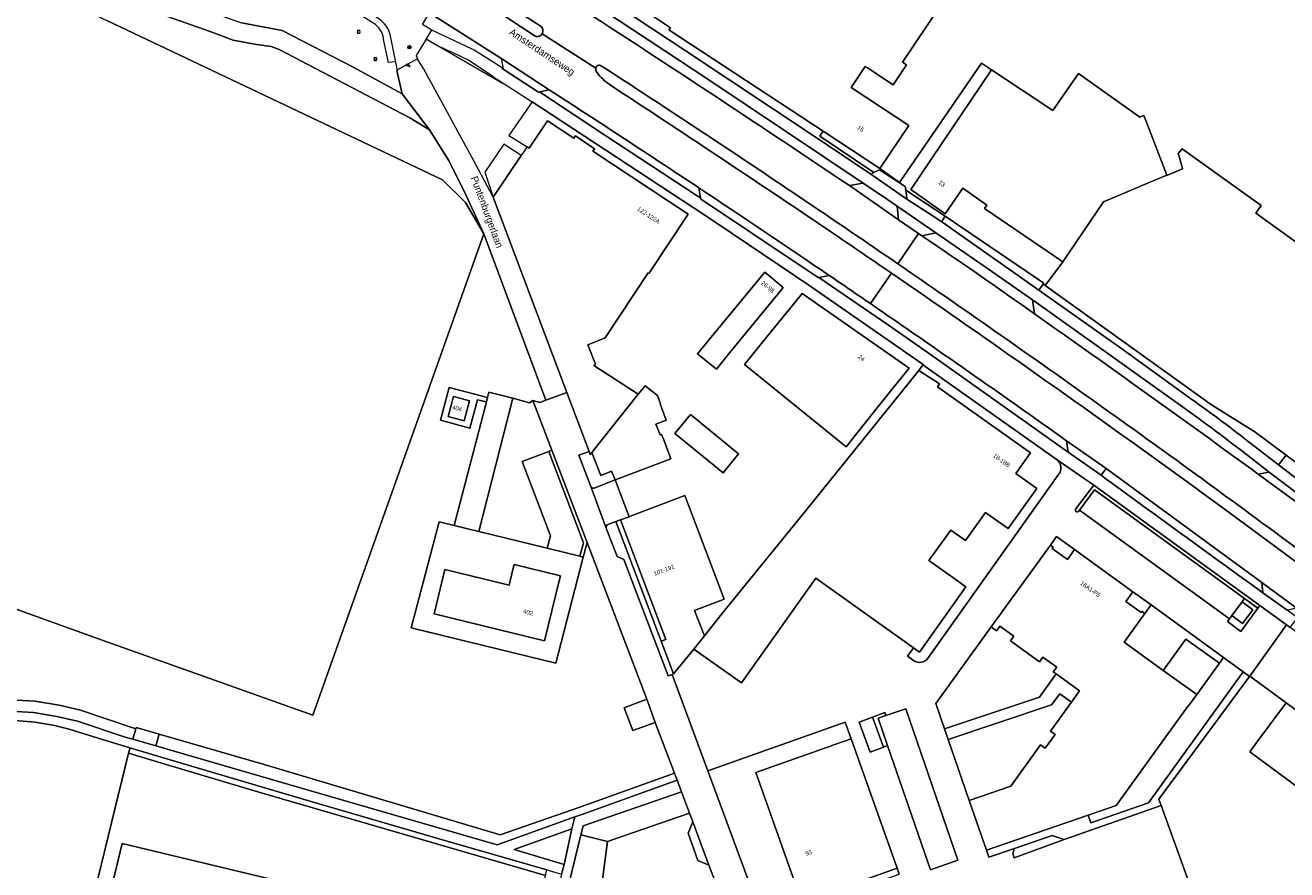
# Model space of a CAD drawing. Header units: metres. Extents: x 151448 to 154749, y 463108 to 465296.
# Tile 274 of 449: x 153986 to 154207, y 463558 to 463706. Entities that reach past the tile are written whole.
import ezdxf
from ezdxf.enums import TextEntityAlignment as Align

# ---------------------------------------------------------------- set-up
doc = ezdxf.new("R2010")
doc.units = ezdxf.units.M
doc.layers.get('0').update_dxf_attribs({"lineweight": 9})
for name, color, linetype, lineweight in [('B-ME-GR-BOOM-S', 253, 'Continuous', 9), ('B-ME-IE-MEUBILAIR_PAAL-S', 253, 'Continuous', 9), ('B-ME-IE-TERREINAFSCHEIDING_KUNSTMATIG_HEKWERK-G', 253, 'Continuous', 9), ('B-ME-IE-TERREINAFSCHEIDING_KUNSTMATIG_MUUR-G', 253, 'Continuous', 9), ('B-ME-RI-PUT-S', 253, 'Continuous', 9), ('B-ME-VH-KANTOPSLUITING_VOORKANTBAND-G', 253, 'Continuous', 9), ('B-ME-VH-VERHARDING_ASFALT-G', 253, 'Continuous', 9), ('B-ME-VH-VERHARDING_TEGEL-G', 253, 'Continuous', 9), ('B-PV-GR-BEPLANTING_CULTUUR_BOSPLANTSOEN-GV', 253, 'Continuous', 9), ('B-PV-GR-GROENVOORZIENING-GV', 253, 'Continuous', 9), ('B-PV-GR-HAAG-GV', 253, 'Continuous', 9), ('B-PV-IE-TERREINAFSCHEIDING_KUNSTMATIG_HEKWERK-G', 253, 'Continuous', 9), ('B-PV-IE-TERREINAFSCHEIDING_KUNSTMATIG_MUUR-G', 253, 'Continuous', 9), ('B-PV-OG-BEBOUWING-GV', 1, 'Continuous', 9), ('B-PV-OG-BEBOUWING-T18', 2, 'Continuous', 9), ('B-PV-OG-BEBOUWING_LAGE TRAFO-GV', 1, 'Continuous', 9), ('B-PV-OG-TERREIN_BEGROEID-GV', 253, 'Continuous', 9), ('B-PV-OG-TERREIN_ERF-GV', 253, 'Continuous', 9), ('B-PV-OG-TOPOGRAFIE-T18', 2, 'Continuous', 9), ('B-PV-VH-GESLOTENVERHARDING_ASFALT-GV', 253, 'Continuous', 9), ('B-PV-VH-HALFVERHARDING_GRAVEL-GV', 253, 'Continuous', 9), ('B-PV-VH-HALFVERHARDING_GRIND-GV', 253, 'Continuous', 9), ('B-PV-VH-OPENVERHARDING_BETONSTRAATSTEEN-GV', 253, 'Continuous', 9), ('B-PV-VH-OPENVERHARDING_TEGEL-GV', 253, 'Continuous', 9)]:
    doc.layers.add(name, color=color, linetype=linetype, lineweight=lineweight)
doc.styles.add('18_200', font='romans', dxfattribs={"width": 0.8, "height": 0.36})
doc.styles.add('Drong', font='txt', dxfattribs={"height": 1.8})

# ---------------------------------------------------------------- blocks, each defined once
blk = doc.blocks.new('put')
at = {"color": 0, "ltscale": 0.5}
for p, q in [((-0.3, 0.06), (-0.06, 0.05)), ((-0.3, 0.03), (-0.03, 0.03)), ((-0.3, 0), (0, 0)), ((-0.29, 0.08), (-0.08, 0.08)), ((-0.28, 0.11), (-0.11, 0.11)), ((-0.27, 0.14), (-0.14, 0.14)), ((-0.27, 0.14), (-0.14, 0.14)), ((-0.25, 0.16), (-0.16, 0.16)), ((-0.23, 0.19), (-0.19, 0.19)), ((0, 0), (0.3, 0)), ((0.03, 0.03), (0.3, 0.03)), ((0.05, 0.05), (0.29, 0.05)), ((0.08, 0.08), (0.29, 0.08)), ((0.11, 0.11), (0.28, 0.11)), ((0.14, 0.14), (0.27, 0.14)), ((0.16, 0.16), (0.25, 0.16)), ((0.19, 0.19), (0.23, 0.19)), ((-0.3, -0.03), (-0.03, -0.03)), ((-0.3, -0.05), (-0.05, -0.05)), ((-0.29, -0.08), (-0.08, -0.08)), ((-0.28, -0.11), (-0.11, -0.11)), ((-0.27, -0.14), (-0.14, -0.14)), ((-0.25, -0.16), (-0.16, -0.16)), ((-0.23, -0.19), (-0.19, -0.19)), ((0.03, -0.03), (0.3, -0.03)), ((0.05, -0.05), (0.29, -0.06)), ((0.08, -0.08), (0.29, -0.08)), ((0.11, -0.11), (0.28, -0.11)), ((0.14, -0.14), (0.27, -0.14)), ((0.16, -0.16), (0.25, -0.16)), ((0.19, -0.19), (0.23, -0.19))]:
    blk.add_line(p, q, dxfattribs=at)
at = {"ltscale": 0.5}
for p, q in [((-0.21, 0.21), (0.21, -0.21)), ((0.21, 0.21), (-0.21, -0.21))]:
    blk.add_line(p, q, dxfattribs=at)
blk.add_ellipse((0, 0), major_axis=(-0.212, 0.212), ratio=1, start_param=3.926991, end_param=10.210176, dxfattribs=at)
at = {"style": '18_200', "width": 0.8}
blk.add_attdef('HOOGTE', (0.4, 0.26), '', height=0.25, dxfattribs=at)
blk = doc.blocks.new('PAAL')
at = {"ltscale": 2}
blk.add_ellipse((0, 0), major_axis=(-0.181, 0), ratio=1, start_param=3.926991, end_param=10.210176, dxfattribs=at)
at = {"ltscale": 2, "style": '18_200', "width": 0.8}
blk.add_text('P', height=0.218, dxfattribs=at).set_placement((0.22, -0.38))
at = {"style": '18_200', "width": 0.8}
blk.add_attdef('HOOGTE', (0.24, 0.2), '', height=0.25, dxfattribs=at)
blk = doc.blocks.new('boom')
for centre, major_axis, start_param, end_param in [((-0.12, 0.12), (-0.0916, 0.0916), 4.266828, 8.299543), ((0.12, 0.12), (0.0916, 0.0916), 4.266828, 8.299543), ((-0.12, -0.12), (0.0916, 0.0916), 1.125235, 5.15795), ((0.12, -0.12), (-0.0916, 0.0916), 1.125235, 5.15795)]:
    blk.add_ellipse(centre, major_axis=major_axis, ratio=1, start_param=start_param, end_param=end_param)
at = {"style": '18_200', "width": 0.8}
blk.add_attdef('HOOGTE', (0.31, 0.12), '', height=0.25, dxfattribs=at)

msp = doc.modelspace()

# ---------------------------------------------------------------- linework, layer by layer
at = {"layer": 'B-ME-IE-TERREINAFSCHEIDING_KUNSTMATIG_HEKWERK-G', "linetype": 'Continuous', "ltscale": 0.2}
msp.add_lwpolyline([(154069.523, 463696), (154056.1, 463703.785), (154054.37, 463700.928), (154054.619, 463700.367), (154054.653, 463700.305)], dxfattribs=at)
at = {"layer": 'B-ME-IE-TERREINAFSCHEIDING_KUNSTMATIG_MUUR-G', "linetype": 'Continuous', "ltscale": 0.2}
msp.add_lwpolyline([(154067.841, 463697.258), (154063.718, 463699.99), (154061.84, 463700.923), (154057.844, 463702.72), (154056.1, 463703.785)], dxfattribs=at)
at = {"layer": 'B-ME-VH-KANTOPSLUITING_VOORKANTBAND-G'}
msp.add_lwpolyline([(154051.089, 463698.3), (154050.006, 463703.513, 0.2117534), (154047.885, 463707.339), (154040.76, 463712.016), (154029.134, 463718.948), (154018.383, 463725.38), (154006.942, 463731.601), (153996.316, 463737.53), (153992.835, 463739.411), (153980.812, 463745.929), (153967.746, 463752.552), (153954.804, 463759.098), (153936.635, 463767.585), (153923.035, 463773.769), (153913.428, 463778.088), (153907.243, 463780.811), (153896.692, 463785.986), (153884.434, 463791.688), (153878.45, 463794.711), (153873.742, 463796.419)], format="xyb", dxfattribs=at)
msp.add_lwpolyline([(154068.885, 463700.679), (154069.306, 463700.377), (154069.626, 463698.659), (154064.528, 463701.86), (154064.21, 463702.023), (154057.114, 463705.361), (154055.448, 463706.399), (154056.652, 463708.385), (154057.492, 463707.846)], dxfattribs=at)
at = {"layer": 'B-ME-VH-VERHARDING_ASFALT-G'}
for points in [[(154056.1, 463703.785), (154057.114, 463705.361)], [(154054.619, 463700.367), (154051.1, 463698.431)]]:
    msp.add_lwpolyline(points, dxfattribs=at)
at = {"layer": 'B-ME-VH-VERHARDING_TEGEL-G'}
msp.add_lwpolyline([(154050.71, 463699.791), (154049.484, 463699.67), (154048.664, 463703.478, 0.2167952), (154047.211, 463706.369), (154039.912, 463710.919), (154028.575, 463717.976), (154017.515, 463724.382), (154007.803, 463729.794), (154005.063, 463731.304), (153995.933, 463736.328), (153993.074, 463738.167), (153980.064, 463744.821), (153967.349, 463751.38), (153954.07, 463757.987), (153936.071, 463766.464), (153922.376, 463772.651), (153907.03, 463779.563), (153896.14, 463784.859), (153884.168, 463790.51), (153877.231, 463793.786), (153869.453, 463797.082)], format="xyb", dxfattribs=at)
at = {"layer": 'B-PV-GR-BEPLANTING_CULTUUR_BOSPLANTSOEN-GV', "flags": 128}
for points in [[(153992.799, 463737.574), (153986.113, 463719.502), (153986.128, 463719.044), (153986.741, 463719.04), (153988.578, 463719.028), (154000, 463715.017), (154023.647, 463706.697), (154030.774, 463705.307), (154043.261, 463698.856), (154051.92, 463694.199), (154050.973, 463698.283)], [(154066.263, 463669.548), (154036.199, 463584.948), (154000, 463597.868), (153930.586, 463622.839)], [(153980.927, 463587.766), (153987.312, 463587.425), (153991.582, 463586.704), (153995.348, 463585.826), (154005.092, 463582.57), (154005.16, 463582.8), (154009.17, 463581.63), (154027.649, 463576.295), (154069.123, 463563.895), (154083.146, 463568.788), (154099.764, 463574.732), (154096.395, 463583.681), (154092.444, 463582.24), (154090.939, 463586.262), (154094.878, 463587.769), (154084.409, 463615.323), (154083.72, 463612.744), (154078.924, 463594.107), (154053.458, 463600.284), (154058.411, 463618.915), (154061.053, 463618.27), (154066.696, 463640.013), (154065.116, 463640.411), (154063.81, 463635.41), (154058.656, 463636.798), (154060.171, 463642.557), (154066.893, 463640.772), (154067.146, 463641.747), (154071.341, 463640.658), (154074.295, 463639.889), (154074.879, 463640.269), (154076.072, 463639.944), (154077.167, 463640.34), (154066.263, 463669.548)], [(154106.605, 463556.497), (154105.789, 463558.597), (154103.862, 463559.394), (154102.151, 463564.23), (154102.974, 463566.204), (154102.391, 463567.753), (154100.363, 463567.05), (154087.968, 463562.756), (154086.844, 463553.807)]]:
    msp.add_lwpolyline(points, dxfattribs=at)
for points in [[(154066.263, 463669.548), (154063.097, 463676.459), (154060.187, 463682.355), (154056.678, 463687.871), (154053.25, 463689.993), (154030.261, 463702.009), (154028.838, 463702.501), (154026.312, 463702.887), (154022.184, 463703.618), (154018.153, 463705.122), (154000, 463711.582), (153997.611, 463712.438), (153997.195, 463712.532), (153990.525, 463714.869), (153988.745, 463715.365), (153986.396, 463715.541), (153986.242, 463715.546), (153986.285, 463713.607), (154000, 463707.068), (154058.997, 463679.047), (154063.022, 463675.091)], [(154083.297, 463563.89), (154087.968, 463562.756), (154100.363, 463567.05), (154102.391, 463567.753), (154100.981, 463571.498), (154083.69, 463565.508)], [(154083.297, 463563.89), (154069.443, 463506.817), (154070.912, 463506.508), (154081.328, 463504.315), (154082.423, 463510.075), (154082.323, 463512.03), (154081.952, 463513.006), (154081.024, 463515.21), (154080.763, 463517.088), (154080.676, 463519.108), (154080.865, 463521.537), (154081.684, 463524.258), (154084.068, 463529.51), (154084.402, 463533.586), (154084.451, 463538.646), (154085.137, 463544.187), (154086.02, 463549.581), (154086.844, 463553.807), (154087.968, 463562.756)]]:
    msp.add_lwpolyline(points, close=True, dxfattribs=at)
at = {"layer": 'B-PV-GR-GROENVOORZIENING-GV', "flags": 128}
for points in [[(154061.621, 463715.513), (154060.541, 463713.869), (154067.692, 463709.292), (154075.093, 463704.418)], [(154076.144, 463706.113), (154061.621, 463715.513)], [(154130.535, 463678.047), (154132.952, 463678.506), (154105.799, 463696.672), (154084.499, 463710.75)], [(154069.226, 463700.434), (154057.53, 463707.884)], [(154077.747, 463694.914), (154076.066, 463694.538), (154087.697, 463686.822), (154103.571, 463676.367), (154104.337, 463675.886), (154104.028, 463677.676)], [(154139.004, 463664.317), (154138.19, 463664.875)], [(154126.963, 463662.259), (154125.169, 463661.925)], [(154125.169, 463661.925), (154137.4, 463653.521), (154144.795, 463648.348), (154169.002, 463631.199), (154168.707, 463633.18)], [(154189.496, 463638.846), (154174.731, 463649.396), (154162.698, 463657.967), (154163.057, 463655.505)], [(154202.354, 463627.349), (154204.316, 463627.681), (154199.193, 463631.639)], [(154175.679, 463628.323), (154174.797, 463627.121)], [(154203.202, 463606.444), (154203.011, 463608.289), (154175.679, 463628.323)], [(154195.53, 463621.853), (154197.531, 463620.407), (154236.567, 463591.585), (154237.723, 463593.229), (154207.295, 463615.656)]]:
    msp.add_lwpolyline(points, dxfattribs=at)
at = {"layer": 'B-PV-GR-GROENVOORZIENING-GV'}
for points in [[(154084.304, 463708.571, -0.003795), (154130.535, 463678.047)], [(154075.093, 463704.418, 0.4227793), (154076.491, 463704.725)], [(154076.491, 463704.725, 0.4227836), (154076.144, 463706.113)], [(154085.96, 463698.717, 0.2196639), (154086.141, 463697.912)], [(154086.088, 463699.034, 0.087993), (154085.96, 463698.717)], [(154086.78, 463699.176, 0.4281053), (154086.088, 463699.034)], [(154086.141, 463697.912, 0.0788841), (154088.432, 463695.754)], [(154103.106, 463688.491, 0.0028575), (154086.78, 463699.176)], [(154088.432, 463695.754, -0.003305), (154126.453, 463670.486)], [(154104.028, 463677.676, 0.0021355), (154077.747, 463694.914)], [(154138.19, 463664.875, 0.0046037), (154103.106, 463688.491)], [(154126.453, 463670.486, -0.0014617), (154137.89, 463662.677)], [(154134.215, 463657.303, 0.0011374), (154126.963, 463662.259)], [(154137.89, 463662.677, -0.003069), (154161.772, 463646.055)], [(154173.103, 463640.479, 0.0043733), (154139.004, 463664.317)], [(154168.707, 463633.18, 0.0044883), (154134.215, 463657.303)], [(154163.057, 463655.505, -0.0045809), (154202.354, 463627.349)], [(154161.772, 463646.055, -0.0044499), (154195.53, 463621.853)], [(154207.295, 463615.656, 0.0046303), (154173.103, 463640.479)], [(154199.193, 463631.639, 0.0107768), (154189.496, 463638.846)], [(154174.797, 463627.121, 0.0019524), (154203.202, 463606.444)]]:
    msp.add_lwpolyline(points, format="xyb", dxfattribs=at)
at = {"layer": 'B-PV-GR-GROENVOORZIENING-GV', "flags": 128}
msp.add_lwpolyline([(154142.649, 463669.646), (154143.263, 463669.226), (154145.706, 463669.744), (154143.67, 463671.147), (154138.922, 463674.42), (154139.153, 463672.039)], close=True, dxfattribs=at)
at = {"layer": 'B-PV-GR-HAAG-GV', "flags": 128}
for points in [[(154076.144, 463706.113), (154061.621, 463715.513), (154060.541, 463713.869), (154067.692, 463709.292), (154075.093, 463704.418)], [(154132.952, 463678.506), (154105.799, 463696.672), (154084.499, 463710.75)], [(154069.226, 463700.434), (154057.53, 463707.884)], [(154077.747, 463694.914), (154076.066, 463694.538), (154087.697, 463686.822), (154103.571, 463676.367), (154104.337, 463675.886)], [(154104.337, 463675.886), (154104.028, 463677.676)], [(154130.535, 463678.047), (154132.952, 463678.506)], [(154139.004, 463664.317), (154138.19, 463664.875)], [(154126.963, 463662.259), (154125.169, 463661.925), (154137.4, 463653.521), (154144.795, 463648.348), (154169.002, 463631.199)], [(154189.496, 463638.846), (154174.731, 463649.396), (154162.698, 463657.967), (154163.057, 463655.505)], [(154169.002, 463631.199), (154168.707, 463633.18)], [(154202.354, 463627.349), (154204.316, 463627.681), (154199.193, 463631.639)], [(154203.202, 463606.444), (154203.011, 463608.289), (154175.679, 463628.323), (154174.797, 463627.121)], [(154195.53, 463621.853), (154197.531, 463620.407), (154236.567, 463591.585), (154237.723, 463593.229), (154207.295, 463615.656)]]:
    msp.add_lwpolyline(points, dxfattribs=at)
at = {"layer": 'B-PV-GR-HAAG-GV'}
for points in [[(154084.304, 463708.571, -0.003795), (154130.535, 463678.047)], [(154075.093, 463704.418, 0.4227793), (154076.491, 463704.725)], [(154076.491, 463704.725, 0.4227836), (154076.144, 463706.113)], [(154085.96, 463698.717, 0.2196639), (154086.141, 463697.912)], [(154086.088, 463699.034, 0.087993), (154085.96, 463698.717)], [(154086.78, 463699.176, 0.4281053), (154086.088, 463699.034)], [(154086.141, 463697.912, 0.0788841), (154088.432, 463695.754)], [(154103.106, 463688.491, 0.0028575), (154086.78, 463699.176)], [(154088.432, 463695.754, -0.003305), (154126.453, 463670.486)], [(154104.028, 463677.676, 0.0021355), (154077.747, 463694.914)], [(154138.19, 463664.875, 0.0046037), (154103.106, 463688.491)], [(154126.453, 463670.486, -0.0014617), (154137.89, 463662.677)], [(154134.215, 463657.303, 0.0011374), (154126.963, 463662.259)], [(154137.89, 463662.677, -0.003069), (154161.772, 463646.055)], [(154173.103, 463640.479, 0.0043733), (154139.004, 463664.317)], [(154168.707, 463633.18, 0.0044883), (154134.215, 463657.303)], [(154163.057, 463655.505, -0.0045809), (154202.354, 463627.349)], [(154161.772, 463646.055, -0.0044499), (154195.53, 463621.853)], [(154207.295, 463615.656, 0.0046303), (154173.103, 463640.479)], [(154199.193, 463631.639, 0.0107768), (154189.496, 463638.846)], [(154174.797, 463627.121, 0.0019524), (154203.202, 463606.444)]]:
    msp.add_lwpolyline(points, format="xyb", dxfattribs=at)
at = {"layer": 'B-PV-GR-HAAG-GV', "flags": 128}
msp.add_lwpolyline([(154145.706, 463669.744), (154143.67, 463671.147), (154138.922, 463674.42), (154139.153, 463672.039), (154142.649, 463669.646), (154143.263, 463669.226)], close=True, dxfattribs=at)
at = {"layer": 'B-PV-IE-TERREINAFSCHEIDING_KUNSTMATIG_HEKWERK-G', "flags": 128}
for points in [[(154000, 463707.068), (154058.997, 463679.047)], [(154066.263, 463669.548), (154063.022, 463675.091), (154058.997, 463679.047)], [(154000, 463597.868), (154036.199, 463584.948), (154066.263, 463669.548)], [(153927.565, 463634.718), (153930.586, 463622.839), (154000, 463597.868)], [(154061.053, 463618.27), (154058.411, 463618.915), (154053.458, 463600.284), (154078.924, 463594.107), (154083.72, 463612.744)], [(154065.383, 463617.215), (154061.053, 463618.27)], [(154077.396, 463614.286), (154065.383, 463617.215)], [(154083.13, 463612.888), (154077.396, 463614.286)], [(154083.72, 463612.744), (154083.13, 463612.888)]]:
    msp.add_lwpolyline(points, dxfattribs=at)
at = {"layer": 'B-PV-IE-TERREINAFSCHEIDING_KUNSTMATIG_MUUR-G', "flags": 128}
for points in [[(154143.45, 463646.538), (154142.75, 463645.555)], [(154166.888, 463629.967), (154143.45, 463646.538)], [(154167.302, 463627.247), (154144.345, 463595.005)], [(154141.788, 463594.572), (154140.722, 463595.339), (154141.763, 463596.796)]]:
    msp.add_lwpolyline(points, dxfattribs=at)
at = {"layer": 'B-PV-IE-TERREINAFSCHEIDING_KUNSTMATIG_MUUR-G'}
for points in [[(154167.302, 463627.247, 0.4302522), (154166.888, 463629.967)], [(154141.788, 463594.572, 0.414803), (154144.346, 463595.005)]]:
    msp.add_lwpolyline(points, format="xyb", dxfattribs=at)
at = {"layer": 'B-PV-OG-BEBOUWING-GV', "flags": 128}
for points in [[(154142.098, 463740.703), (154125.862, 463733.654), (154129.044, 463725.928), (154120.377, 463712.644), (154103.691, 463723.537), (154094.117, 463709.09), (154099.084, 463705.814), (154098.79, 463705.41), (154125.912, 463687.613), (154135.893, 463681.064), (154140.976, 463688.607), (154130.829, 463695.286), (154133.292, 463699.009), (154133.699, 463698.739), (154138.239, 463695.793), (154140.564, 463699.279), (154139.856, 463699.743), (154153.571, 463720.205), (154144.301, 463741.659)], [(154186.316, 463679.872), (154182.642, 463689.523), (154182.293, 463690.364), (154181.549, 463690.056), (154170.782, 463697.743), (154166.272, 463691.266), (154155.504, 463698.426), (154141.289, 463677.387), (154147.369, 463673.095), (154150.466, 463677.591), (154154.665, 463674.615), (154154.275, 463674.053), (154168.029, 463664.639), (154175.16, 463675.188), (154184.635, 463679.164)], [(154084.965, 463630.806), (154085.209, 463631.112), (154093.412, 463641.374), (154091.371, 463642.695), (154085.61, 463646.424), (154085.91, 463646.689), (154084.543, 463650.073), (154087.582, 463651.292), (154095.125, 463662.705), (154095.267, 463662.611), (154102.165, 463673.047), (154085.396, 463684.13), (154085.697, 463684.514), (154082.354, 463686.8), (154082.068, 463686.368), (154077.416, 463689.453), (154074.215, 463684.626), (154073.886, 463684.844), (154072.795, 463683.365), (154067.917, 463676.022), (154080.849, 463641.672), (154084.771, 463631.319)], [(154115.646, 463662.817), (154106.209, 463651.399), (154103.843, 463648.479), (154107.144, 463645.804), (154109.507, 463648.707), (154117.958, 463658.983), (154118.899, 463660.16)], [(154112.077, 463646.621), (154129.932, 463632.13), (154134.716, 463638.119), (154138.201, 463642.48), (154140.999, 463645.983), (154122.222, 463659.105), (154120.461, 463656.943), (154116.741, 463652.378), (154115.75, 463651.155)], [(154141.763, 463596.796), (154142.832, 463596.032), (154150.996, 463607.509), (154148.707, 463609.138), (154144.51, 463612.123), (154148.367, 463617.506), (154150.924, 463615.679), (154152.087, 463617.306), (154154.442, 463620.6), (154156.08, 463619.429), (154158.428, 463617.75), (154163.477, 463624.83), (154159.78, 463627.466), (154162.335, 463631.048), (154146.01, 463642.689), (154146.37, 463643.194), (154142.75, 463645.555), (154122.662, 463620.689), (154108.106, 463602.744), (154105.027, 463598.904), (154103.145, 463596.585), (154111.543, 463590.613), (154124.641, 463609.03)], [(154099.128, 463630.031), (154097.875, 463633.336), (154097.503, 463634.317), (154097.232, 463634.215), (154096.501, 463636.141), (154098.328, 463636.833), (154097.26, 463639.678), (154097.296, 463639.693), (154096.759, 463641.16), (154094.599, 463642.859), (154093.412, 463641.374), (154085.209, 463631.112), (154086.824, 463627.068), (154088.709, 463627.821), (154089.317, 463626.298), (154089.995, 463626.568)], [(154063.757, 463640.226), (154060.896, 463640.986), (154059.953, 463637.436), (154062.813, 463636.676)], [(154099.844, 463634.445), (154108.298, 463627.538), (154111.05, 463630.906), (154102.597, 463637.813)], [(154105.027, 463598.904), (154103.28, 463603.366), (154108.488, 463605.34), (154101.586, 463623.546), (154092.307, 463620.036), (154091.786, 463619.837), (154090.305, 463619.271), (154098.275, 463598.268), (154097.441, 463597.952), (154099.607, 463592.227), (154103.145, 463596.585)], [(154170.112, 463614.06), (154168.857, 463612.326), (154166.176, 463614.265), (154166.331, 463614.48), (154165.846, 463614.831), (154155.452, 463600.468), (154156.392, 463599.788), (154156.984, 463600.605), (154159.422, 463598.841), (154158.828, 463598.021), (154163.928, 463594.331), (154164.518, 463595.147), (154166.959, 463593.381), (154166.366, 463592.561), (154166.871, 463592.195), (154170.989, 463589.216), (154169.54, 463587.214), (154165.885, 463582.163), (154166.703, 463581.57), (154164.939, 463579.133), (154164.121, 463579.725), (154158.89, 463572.497), (154151.571, 463569.967), (154154.602, 463561.199), (154172.465, 463567.373), (154177.429, 463569.089), (154190.096, 463586.593), (154190.126, 463586.571), (154191.568, 463588.562), (154185.677, 463592.825), (154178.829, 463597.78), (154182.478, 463602.824), (154181.943, 463603.211), (154181.781, 463602.987), (154179.099, 463604.929), (154180.347, 463606.654)], [(154071.426, 463610.796), (154070.691, 463607.799), (154059.404, 463610.563), (154057.502, 463602.793), (154076.93, 463598.035), (154079.57, 463608.817), (154079.729, 463609.468), (154071.589, 463611.461)], [(154234.804, 463546.347), (154234.555, 463547.041), (154247.24, 463551.594), (154245.79, 463555.571), (154242.073, 463558.353), (154243.598, 463560.324), (154235.227, 463566.501), (154213.376, 463582.627), (154207.275, 463587.129), (154202.328, 463580.426), (154200.914, 463578.51), (154227.573, 463558.837), (154228.987, 463560.754), (154233.372, 463557.518), (154234.352, 463554.708), (154195.569, 463540.713), (154198.025, 463533.912), (154198.278, 463533.207), (154229.034, 463544.261), (154234.808, 463546.336)], [(154136.517, 463579.349), (154134.581, 463584.616), (154132.206, 463583.743), (154134.143, 463578.476)], [(154130.821, 463580.803), (154128.132, 463579.847), (154127.793, 463579.727), (154127.434, 463579.599), (154127.184, 463579.511), (154126.915, 463579.415), (154126.57, 463579.293), (154126.331, 463579.208), (154125.993, 463579.088), (154124.869, 463578.688), (154114.095, 463574.861), (154122.184, 463552.091), (154138.91, 463558.032)]]:
    msp.add_lwpolyline(points, close=True, dxfattribs=at)
msp.add_lwpolyline([(154209.711, 463667.668), (154201.946, 463673.23), (154202.919, 463674.555), (154188.992, 463684.494), (154188.316, 463683.684), (154188.52, 463682.988), (154189.09, 463681.041), (154189.099, 463681.008), (154186.413, 463679.913), (154186.316, 463679.872), (154184.635, 463679.164), (154175.16, 463675.188), (154168.029, 463664.639), (154164.934, 463660.47), (154194.149, 463639.489), (154201.477, 463634.968), (154201.566, 463634.913), (154207.302, 463630.64), (154215.723, 463624.367)], dxfattribs=at)
at = {"layer": 'B-PV-OG-BEBOUWING_LAGE TRAFO-GV', "flags": 128}
msp.add_lwpolyline([(154197.746, 463602.451), (154199.617, 463601.054), (154201.419, 463603.466), (154199.547, 463604.864)], close=True, dxfattribs=at)
at = {"layer": 'B-PV-OG-TERREIN_BEGROEID-GV', "flags": 128}
for points in [[(153964.686, 463585.738), (153973.807, 463585.675), (153980.886, 463585.765), (153987.092, 463585.434), (153991.188, 463584.742), (153994.803, 463583.899), (154003.18, 463581.1), (154004.55, 463580.72), (154005.092, 463582.57), (153995.348, 463585.826), (153991.582, 463586.704), (153987.312, 463587.425), (153980.927, 463587.766), (153973.802, 463587.675), (153965.479, 463587.733)], [(154008.57, 463579.55), (154036.995, 463571.319), (154068.59, 463562.17), (154082.24, 463567.068), (154083.652, 463567.575), (154100.227, 463573.503), (154099.764, 463574.732), (154083.146, 463568.788), (154069.123, 463563.895), (154027.649, 463576.295), (154009.17, 463581.63)], [(153994.253, 463539.12), (154068.412, 463521.457), (154077.107, 463556.792), (154058.326, 463562.22), (154036.211, 463568.662), (154027.083, 463571.321), (154009.844, 463576.427), (154003.81, 463578.257)], [(154036.491, 463569.622), (154027.365, 463572.28), (154010.131, 463577.385), (154004.048, 463579.23), (154003.995, 463579.013), (154003.81, 463578.257), (154009.844, 463576.427), (154027.083, 463571.321), (154036.211, 463568.662), (154058.326, 463562.22), (154077.107, 463556.792), (154077.346, 463557.764), (154058.605, 463563.18)], [(154081.739, 463564.971), (154071.586, 463561.343), (154080.39, 463558.71)], [(154064.551, 463522.896), (153997.057, 463539.076), (154002.651, 463562.414), (154070.146, 463546.235)], [(154064.551, 463522.896), (154070.146, 463546.235), (154002.651, 463562.414), (153997.057, 463539.076)]]:
    msp.add_lwpolyline(points, close=True, dxfattribs=at)
msp.add_lwpolyline([(153973.794, 463522.29), (153989.28, 463518.735), (153994.253, 463539.12), (154003.81, 463578.257), (154003.995, 463579.013), (154004.048, 463579.23), (154000, 463580.458), (153993.539, 463582.418)], dxfattribs=at)
at = {"layer": 'B-PV-OG-TERREIN_BEGROEID-GV'}
msp.add_lwpolyline([(153993.539, 463582.418, 0.0718731), (153982.451, 463584.011)], format="xyb", dxfattribs=at)
at = {"layer": 'B-PV-OG-TERREIN_ERF-GV', "flags": 128}
for points in [[(154153.571, 463720.205), (154139.856, 463699.743), (154140.564, 463699.279), (154138.239, 463695.793), (154133.699, 463698.739), (154133.292, 463699.009), (154130.829, 463695.286), (154140.976, 463688.607), (154135.893, 463681.064), (154139.314, 463678.624), (154153.758, 463699.587), (154155.504, 463698.426), (154166.272, 463691.266), (154170.782, 463697.743), (154181.549, 463690.056), (154182.293, 463690.364), (154182.642, 463689.523), (154186.316, 463679.872), (154186.413, 463679.913), (154189.099, 463681.008), (154189.09, 463681.041), (154188.52, 463682.988), (154188.316, 463683.684), (154188.992, 463684.494), (154202.919, 463674.555), (154201.946, 463673.23), (154209.711, 463667.668)], [(153958.84, 463709.04), (153956.153, 463703.972), (153953.627, 463698.67), (153950.694, 463691.975), (153945.759, 463681.495), (153941.285, 463672.883), (153936.396, 463665.93), (153936.87, 463665.505), (153936.814, 463656.742), (153933.594, 463653.16), (153931.363, 463655.166), (153928.692, 463652.188), (153936.129, 463645.503), (153934.311, 463643.48), (153927.29, 463635.672), (153922.696, 463639.803), (153927.565, 463634.718), (153930.586, 463622.839), (154000, 463597.868), (154036.199, 463584.948), (154066.263, 463669.548), (154063.022, 463675.091), (154058.997, 463679.047), (154000, 463707.068)], [(154166.888, 463629.967), (154143.45, 463646.538), (154142.75, 463645.555), (154146.37, 463643.194), (154146.01, 463642.689), (154162.335, 463631.048), (154159.78, 463627.466), (154163.477, 463624.83), (154158.428, 463617.75), (154156.08, 463619.429), (154154.442, 463620.6), (154152.087, 463617.306), (154150.924, 463615.679), (154148.367, 463617.506), (154144.51, 463612.123), (154148.707, 463609.138), (154150.996, 463607.509), (154142.832, 463596.032), (154141.763, 463596.796)], [(154170.291, 463621.19), (154173.463, 463625.401), (154166.888, 463629.967)], [(154144.346, 463595.005), (154167.302, 463627.247)], [(154167.302, 463627.247), (154144.346, 463595.005)], [(154170.995, 463621.008), (154173.58, 463624.581), (154199.982, 463605.446), (154202.325, 463603.763), (154202.664, 463604.235), (154173.463, 463625.401), (154170.291, 463621.19)], [(154159.531, 463561.526), (154155.021, 463559.967), (154154.602, 463561.199), (154151.571, 463569.967), (154147.886, 463580.67), (154147.23, 463582.574), (154145.694, 463587.033), (154155.452, 463600.468), (154165.846, 463614.831), (154166.946, 463616.351), (154170.112, 463614.06), (154180.347, 463606.654), (154183.565, 463604.326), (154196.282, 463595.074), (154199.726, 463592.568), (154200.848, 463591.752), (154200.905, 463591.83), (154207.363, 463600.859), (154202.664, 463604.235), (154202.325, 463603.763), (154199.357, 463599.691), (154196.975, 463601.419), (154197.348, 463601.918), (154170.995, 463621.008), (154170.801, 463620.77)], [(154170.801, 463620.77), (154170.995, 463621.008)], [(154141.788, 463594.572), (154140.722, 463595.339), (154141.763, 463596.796), (154124.641, 463609.03), (154111.543, 463590.613), (154103.145, 463596.585), (154099.607, 463592.227), (154099.334, 463592.123), (154105.605, 463575.174), (154129.782, 463583.729), (154130.821, 463580.803), (154138.91, 463558.032), (154139.274, 463557.022)], [(154141.763, 463596.796), (154140.722, 463595.339), (154141.788, 463594.572)], [(154195.569, 463540.713), (154185.325, 463569.079), (154168.245, 463563.089), (154159.487, 463559.893), (154159.232, 463560.588)], [(154159.232, 463560.588), (154159.487, 463559.893), (154168.245, 463563.089), (154166.184, 463563.826), (154159.531, 463561.526)]]:
    msp.add_lwpolyline(points, dxfattribs=at)
for points in [[(154134.785, 463680.342), (154135.835, 463680.843), (154140.34, 463677.866), (154140.416, 463677.271), (154147.326, 463672.672), (154164.669, 463660.889), (154164.562, 463660.737), (154164.934, 463660.47), (154168.029, 463664.639), (154154.275, 463674.053), (154154.665, 463674.615), (154150.466, 463677.591), (154147.369, 463673.095), (154141.289, 463677.387), (154155.504, 463698.426), (154153.758, 463699.587), (154139.314, 463678.624), (154135.893, 463681.064), (154125.912, 463687.613), (154125.863, 463687.538), (154125.335, 463686.726)], [(154101.586, 463623.546), (154108.488, 463605.34), (154103.28, 463603.366), (154105.027, 463598.904), (154108.106, 463602.744), (154122.662, 463620.689), (154142.75, 463645.555), (154143.45, 463646.538), (154143.509, 463646.604), (154123.389, 463660.56), (154107.228, 463671.444), (154103.026, 463674.196), (154078.126, 463690.566), (154074.724, 463692.769), (154070.655, 463686.85), (154073.886, 463684.844), (154074.215, 463684.626), (154077.416, 463689.453), (154082.068, 463686.368), (154082.354, 463686.8), (154085.697, 463684.514), (154085.396, 463684.13), (154102.165, 463673.047), (154095.267, 463662.611), (154095.125, 463662.705), (154087.582, 463651.292), (154084.543, 463650.073), (154085.91, 463646.689), (154085.61, 463646.424), (154091.371, 463642.695), (154093.412, 463641.374), (154094.599, 463642.859), (154096.759, 463641.16), (154097.296, 463639.693), (154097.26, 463639.678), (154098.328, 463636.833), (154096.501, 463636.141), (154097.232, 463634.215), (154097.503, 463634.317), (154097.875, 463633.336), (154099.128, 463630.031), (154089.995, 463626.568), (154089.317, 463626.298), (154091.786, 463619.837), (154092.307, 463620.036)], [(154067.917, 463676.022), (154072.795, 463683.365), (154069.745, 463685.312), (154066.445, 463680.409)], [(154106.209, 463651.399), (154115.646, 463662.817), (154118.899, 463660.16), (154117.958, 463658.983), (154109.507, 463648.707), (154107.144, 463645.804), (154103.843, 463648.479)], [(154120.461, 463656.943), (154122.222, 463659.105), (154140.999, 463645.983), (154138.201, 463642.48), (154134.716, 463638.119), (154129.932, 463632.13), (154112.077, 463646.621), (154115.75, 463651.155), (154116.741, 463652.378)], [(154066.893, 463640.772), (154060.171, 463642.557), (154058.656, 463636.798), (154063.81, 463635.41), (154065.116, 463640.411), (154066.696, 463640.013)], [(154063.757, 463640.226), (154062.813, 463636.676), (154059.953, 463637.436), (154060.896, 463640.986)], [(154099.844, 463634.445), (154102.597, 463637.813), (154111.05, 463630.906), (154108.298, 463627.538)], [(154199.982, 463605.446), (154173.58, 463624.581), (154170.995, 463621.008), (154197.348, 463601.918), (154197.746, 463602.451), (154199.547, 463604.864)], [(154083.72, 463612.744), (154083.13, 463612.888), (154077.396, 463614.286), (154065.383, 463617.215), (154061.053, 463618.27), (154058.411, 463618.915), (154053.458, 463600.284), (154078.924, 463594.107)], [(154089.459, 463618.977), (154097.441, 463597.952), (154098.275, 463598.268), (154090.305, 463619.271)], [(154165.846, 463614.831), (154166.331, 463614.48), (154166.176, 463614.265), (154168.857, 463612.326), (154170.112, 463614.06), (154166.946, 463616.351)], [(154076.93, 463598.035), (154057.502, 463602.793), (154059.404, 463610.563), (154070.691, 463607.799), (154071.426, 463610.796), (154071.589, 463611.461), (154079.729, 463609.468), (154079.57, 463608.817)], [(154180.347, 463606.654), (154179.099, 463604.929), (154181.781, 463602.987), (154181.943, 463603.211), (154182.478, 463602.824), (154183.565, 463604.326)], [(154197.746, 463602.451), (154197.348, 463601.918), (154196.975, 463601.419), (154199.357, 463599.691), (154202.325, 463603.763), (154199.982, 463605.446), (154199.547, 463604.864), (154201.419, 463603.466), (154199.617, 463601.054)], [(154195.55, 463594.074), (154196.282, 463595.074), (154183.565, 463604.326), (154182.478, 463602.824), (154178.829, 463597.78), (154185.677, 463592.825), (154189.658, 463598.333)], [(154155.452, 463600.468), (154145.694, 463587.033), (154147.23, 463582.574), (154163.907, 463588.127), (154166.871, 463592.195), (154166.366, 463592.561), (154166.959, 463593.381), (154164.518, 463595.147), (154163.928, 463594.331), (154158.828, 463598.021), (154159.422, 463598.841), (154156.984, 463600.605), (154156.392, 463599.788)], [(154195.55, 463594.074), (154189.658, 463598.333), (154185.677, 463592.825), (154191.568, 463588.562)], [(154196.282, 463595.074), (154195.55, 463594.074), (154191.568, 463588.562), (154190.126, 463586.571), (154190.096, 463586.593), (154177.429, 463569.089), (154172.465, 463567.373), (154172.946, 463566.03), (154183.084, 463569.544), (154199.726, 463592.568)], [(154169.54, 463587.214), (154170.989, 463589.216), (154166.871, 463592.195), (154163.907, 463588.127), (154147.23, 463582.574), (154147.886, 463580.67), (154166.066, 463586.748), (154167.494, 463588.687)], [(154199.726, 463592.568), (154183.084, 463569.544), (154172.946, 463566.03), (154172.465, 463567.373), (154154.602, 463561.199), (154155.021, 463559.967), (154159.531, 463561.526), (154166.184, 463563.826), (154168.245, 463563.089), (154185.325, 463569.079), (154184.921, 463570.197), (154200.848, 463591.752)], [(154185.325, 463569.079), (154195.569, 463540.713), (154234.352, 463554.708), (154233.372, 463557.518), (154228.987, 463560.754), (154227.573, 463558.837), (154200.914, 463578.51), (154202.328, 463580.426), (154207.275, 463587.129), (154204.828, 463588.935), (154200.905, 463591.83), (154200.848, 463591.752), (154184.921, 463570.197)], [(154147.886, 463580.67), (154151.571, 463569.967), (154158.89, 463572.497), (154164.121, 463579.725), (154164.939, 463579.133), (154166.703, 463581.57), (154165.885, 463582.163), (154169.54, 463587.214), (154167.494, 463588.687), (154166.066, 463586.748)], [(154134.581, 463584.616), (154136.74, 463585.409), (154136.938, 463584.871), (154140.429, 463586.094), (154149.608, 463559.455), (154144.766, 463557.783), (154137.237, 463579.613), (154136.517, 463579.349), (154134.143, 463578.476), (154132.206, 463583.743)], [(154136.938, 463584.871), (154136.74, 463585.409), (154134.581, 463584.616), (154136.517, 463579.349), (154137.237, 463579.613), (154135.587, 463584.398)], [(154144.766, 463557.783), (154149.608, 463559.455), (154140.429, 463586.094), (154136.938, 463584.871), (154135.587, 463584.398), (154137.237, 463579.613)], [(154138.91, 463558.032), (154122.184, 463552.091), (154114.095, 463574.861), (154124.869, 463578.688), (154125.993, 463579.088), (154126.331, 463579.208), (154126.57, 463579.293), (154126.915, 463579.415), (154127.184, 463579.511), (154127.434, 463579.599), (154127.793, 463579.727), (154128.132, 463579.847), (154130.821, 463580.803), (154129.782, 463583.729), (154105.605, 463575.174), (154115.459, 463548.542), (154139.274, 463557.022)]]:
    msp.add_lwpolyline(points, close=True, dxfattribs=at)
at = {"layer": 'B-PV-OG-TERREIN_ERF-GV'}
for points in [[(154167.302, 463627.247, 0.4302522), (154166.888, 463629.967)], [(154166.888, 463629.967, -0.4302522), (154167.302, 463627.247)], [(154170.291, 463621.19, 0.9096907), (154170.801, 463620.77)], [(154170.801, 463620.77, -0.9096907), (154170.291, 463621.19)], [(154141.788, 463594.572, 0.414803), (154144.346, 463595.005)], [(154144.346, 463595.005, -0.414803), (154141.788, 463594.572)], [(154159.531, 463561.526, 0.0494648), (154159.232, 463560.588)], [(154159.232, 463560.588, -0.0494648), (154159.531, 463561.526)]]:
    msp.add_lwpolyline(points, format="xyb", dxfattribs=at)
at = {"layer": 'B-PV-VH-GESLOTENVERHARDING_ASFALT-GV', "flags": 128}
for points in [[(154025.587, 463737.416), (154025.828, 463737.279), (154028.901, 463735.536), (154036.287, 463731.11), (154043.649, 463726.672), (154046.965, 463724.645), (154050.39, 463722.591), (154051.238, 463722.082), (154058.824, 463717.291), (154061.621, 463715.513), (154076.144, 463706.113)], [(154075.093, 463704.418), (154067.692, 463709.292), (154060.541, 463713.869), (154057.758, 463715.659), (154050.364, 463720.281), (154049.211, 463720.949)], [(154000, 463711.582), (154018.153, 463705.122), (154022.184, 463703.618), (154026.312, 463702.887), (154028.838, 463702.501), (154030.261, 463702.009), (154053.25, 463689.993), (154056.678, 463687.871), (154051.92, 463694.199), (154043.261, 463698.856), (154030.774, 463705.307), (154023.647, 463706.697)], [(154057.53, 463707.884), (154069.226, 463700.434), (154077.747, 463694.914)], [(154076.491, 463704.725), (154085.96, 463698.717)], [(154085.96, 463698.717), (154076.491, 463704.725)], [(154138.19, 463664.875), (154139.004, 463664.317), (154142.649, 463669.646), (154139.153, 463672.039), (154137.557, 463673.131), (154130.535, 463678.047)], [(154143.263, 463669.226), (154142.649, 463669.646), (154139.004, 463664.317)], [(154134.215, 463657.303), (154137.89, 463662.677)], [(154137.89, 463662.677), (154134.215, 463657.303)], [(154168.707, 463633.18), (154175.679, 463628.323), (154203.011, 463608.289), (154209.031, 463603.817), (154209.186, 463603.703), (154218.729, 463596.66), (154218.805, 463596.604), (154232.754, 463586.318), (154233.942, 463585.442), (154261.005, 463565.485), (154280.923, 463550.577), (154317.424, 463522.277), (154321.294, 463527.487), (154284.421, 463555.998), (154279.879, 463559.42), (154275.322, 463562.822), (154237.741, 463590.718)], [(154279.052, 463570.712), (154249.462, 463592.575), (154238.941, 463600.348), (154238.936, 463600.352), (154236.417, 463602.163), (154229.869, 463607.026), (154213.684, 463619.048), (154202.354, 463627.349)], [(154237.741, 463590.718), (154236.567, 463591.585), (154197.531, 463620.407), (154195.53, 463621.853)], [(154207.295, 463615.656), (154237.723, 463593.229), (154238.898, 463592.363), (154278.011, 463563.328), (154285.246, 463557.935), (154323.013, 463529.866), (154326.92, 463535.068), (154318.949, 463541.006), (154315.65, 463543.502)]]:
    msp.add_lwpolyline(points, dxfattribs=at)
at = {"layer": 'B-PV-VH-GESLOTENVERHARDING_ASFALT-GV'}
for points in [[(154130.535, 463678.047, 0.003795), (154084.304, 463708.571)], [(154076.491, 463704.725, -0.4227793), (154075.093, 463704.418)], [(154076.144, 463706.113, -0.4227836), (154076.491, 463704.725)], [(154086.141, 463697.912, -0.2196639), (154085.96, 463698.717)], [(154085.96, 463698.717, -0.087993), (154086.088, 463699.034)], [(154086.088, 463699.034, -0.4281053), (154086.78, 463699.176)], [(154088.432, 463695.754, -0.0788841), (154086.141, 463697.912)], [(154086.78, 463699.176, -0.0028575), (154103.106, 463688.491)], [(154126.453, 463670.486, 0.003305), (154088.432, 463695.754)], [(154077.747, 463694.914, -0.0021355), (154104.028, 463677.676)], [(154103.106, 463688.491, -0.0046037), (154138.19, 463664.875)], [(154104.028, 463677.676, -0.0036029), (154126.963, 463662.259)], [(154137.89, 463662.677, 0.0014617), (154126.453, 463670.486)], [(154163.057, 463655.505, 0.0060003), (154143.263, 463669.226)], [(154126.963, 463662.259, -0.0011374), (154134.215, 463657.303)], [(154161.772, 463646.055, 0.003069), (154137.89, 463662.677)], [(154139.004, 463664.317, -0.0043733), (154173.103, 463640.479)], [(154134.215, 463657.303, -0.0044883), (154168.707, 463633.18)], [(154202.354, 463627.349, 0.0045809), (154163.057, 463655.505)], [(154195.53, 463621.853, 0.0044499), (154161.772, 463646.055)], [(154173.103, 463640.479, -0.0046303), (154207.295, 463615.656)]]:
    msp.add_lwpolyline(points, format="xyb", dxfattribs=at)
at = {"layer": 'B-PV-VH-HALFVERHARDING_GRAVEL-GV', "flags": 128}
msp.add_lwpolyline([(154080.39, 463558.71), (154079.92, 463557.02), (154067.7, 463507.24), (154069.43, 463506.82), (154069.443, 463506.817), (154083.297, 463563.89), (154083.69, 463565.508), (154100.981, 463571.498), (154100.227, 463573.503), (154083.652, 463567.575), (154082.24, 463567.068), (154081.739, 463564.971)], close=True, dxfattribs=at)
at = {"layer": 'B-PV-VH-HALFVERHARDING_GRIND-GV', "flags": 128}
for points in [[(154004.048, 463579.23), (154010.131, 463577.385), (154027.365, 463572.28), (154036.491, 463569.622), (154058.605, 463563.18), (154077.346, 463557.764), (154079.92, 463557.02), (154080.39, 463558.71), (154071.586, 463561.343), (154081.739, 463564.971), (154082.24, 463567.068), (154068.59, 463562.17), (154036.995, 463571.319), (154008.57, 463579.55), (154004.55, 463580.72), (154003.18, 463581.1), (153994.803, 463583.899), (153991.188, 463584.742), (153987.092, 463585.434), (153980.886, 463585.765), (153973.807, 463585.675), (153964.686, 463585.738), (153957.493, 463585.788), (153956.255, 463585.796)], [(153993.539, 463582.418), (154000, 463580.458), (154004.048, 463579.23)]]:
    msp.add_lwpolyline(points, dxfattribs=at)
at = {"layer": 'B-PV-VH-HALFVERHARDING_GRIND-GV'}
msp.add_lwpolyline([(153982.451, 463584.011, -0.0718731), (153993.539, 463582.418)], format="xyb", dxfattribs=at)
at = {"layer": 'B-PV-VH-OPENVERHARDING_BETONSTRAATSTEEN-GV', "flags": 128}
for points in [[(154190.732, 463640.457), (154178.563, 463649.253), (154163.794, 463659.657), (154146.74, 463671.697), (154144.878, 463672.902), (154140.598, 463675.68), (154134.269, 463680.053), (154125.007, 463686.249), (154101.655, 463701.811), (154086.648, 463711.749), (154084.747, 463713.008)], [(154084.499, 463710.75), (154105.799, 463696.672), (154132.952, 463678.506), (154137.2, 463675.607), (154138.922, 463674.42), (154143.67, 463671.147), (154145.706, 463669.744), (154154.216, 463663.875), (154162.698, 463657.967), (154174.731, 463649.396), (154189.496, 463638.846)], [(154050.973, 463698.283), (154051.92, 463694.199), (154056.678, 463687.871), (154060.187, 463682.355), (154063.097, 463676.459), (154066.263, 463669.548), (154077.167, 463640.34), (154080.849, 463641.672), (154067.917, 463676.022), (154064.828, 463681.779), (154055.652, 463698.647), (154054.62, 463700.284)], [(154069.494, 463698.647), (154075.87, 463694.481), (154076.066, 463694.538), (154077.747, 463694.914), (154069.226, 463700.434)], [(154174.797, 463627.121), (154169.002, 463631.199), (154144.795, 463648.348), (154137.4, 463653.521), (154125.169, 463661.925), (154125.002, 463661.903), (154122.59, 463663.534), (154104.369, 463675.725), (154104.337, 463675.886), (154103.571, 463676.367), (154087.697, 463686.822), (154076.066, 463694.538), (154075.87, 463694.481), (154069.494, 463698.647), (154069.548, 463698.734)], [(154067.848, 463697.22), (154074.724, 463692.769)], [(154074.724, 463692.769), (154078.126, 463690.566), (154103.026, 463674.196), (154107.228, 463671.444), (154123.389, 463660.56), (154143.509, 463646.604), (154143.45, 463646.538), (154166.888, 463629.967), (154173.463, 463625.401), (154202.664, 463604.235), (154207.363, 463600.859), (154208.019, 463600.384), (154209.204, 463601.983), (154209.264, 463602.063), (154207.445, 463603.42), (154203.202, 463606.444)], [(154104.028, 463677.676), (154104.337, 463675.886), (154104.369, 463675.725), (154122.59, 463663.534), (154125.002, 463661.903), (154125.169, 463661.925)], [(154145.706, 463669.744), (154143.263, 463669.226)], [(154163.057, 463655.505), (154162.698, 463657.967), (154154.216, 463663.875), (154145.706, 463669.744)], [(154125.169, 463661.925), (154126.963, 463662.259)], [(154128.577, 463510.77), (154127.67, 463513.231), (154126.391, 463516.699), (154116.705, 463542.962), (154117.407, 463543.195), (154115.459, 463548.542), (154105.605, 463575.174), (154099.334, 463592.123), (154098.643, 463591.86), (154090.863, 463612.313), (154089.677, 463612.87), (154087.782, 463617.846), (154085.055, 463625.128), (154082.954, 463630.659), (154084.771, 463631.319), (154080.849, 463641.672), (154077.167, 463640.34), (154076.072, 463639.944), (154074.879, 463640.269), (154078.22, 463631.519), (154084.409, 463615.323), (154094.878, 463587.769), (154096.395, 463583.681), (154099.764, 463574.732)], [(154230.655, 463608.083), (154237.627, 463602.952), (154240.993, 463600.438), (154250.522, 463593.612), (154277.01, 463574.343), (154277.695, 463573.893), (154278.414, 463573.503), (154279.727, 463572.809), (154279.224, 463575.469), (154276.533, 463577.146), (154276.462, 463577.19), (154254.56, 463593.153), (154254.528, 463593.178), (154243.941, 463600.768), (154243.936, 463600.769), (154238.845, 463604.52), (154231.84, 463609.686), (154214.82, 463622.239), (154205.959, 463628.956), (154200.35, 463633.289)], [(154199.193, 463631.639), (154204.316, 463627.681), (154213.386, 463620.791), (154230.655, 463608.083)], [(154085.055, 463625.128), (154087.782, 463617.846)], [(154090.305, 463619.271), (154091.786, 463619.837), (154089.317, 463626.298), (154085.666, 463624.867)], [(154088.073, 463618.496), (154089.459, 463618.977), (154090.305, 463619.271)], [(154209.709, 463599.083), (154208.019, 463600.384), (154207.363, 463600.859), (154200.905, 463591.83), (154204.828, 463588.935), (154207.275, 463587.129), (154213.376, 463582.627), (154235.227, 463566.501), (154243.598, 463560.324), (154247.514, 463557.435), (154247.9, 463556.328), (154248.069, 463556.386), (154248.287, 463555.76), (154248.123, 463555.702), (154248.98, 463553.28), (154249.176, 463553.351), (154249.776, 463551.761)], [(154099.764, 463574.732), (154100.227, 463573.503), (154100.981, 463571.498), (154102.391, 463567.753), (154102.974, 463566.204), (154105.789, 463558.597), (154106.605, 463556.497), (154110.988, 463544.477), (154114.926, 463533.63)]]:
    msp.add_lwpolyline(points, dxfattribs=at)
for points in [[(154140.416, 463677.271), (154140.34, 463677.866), (154135.835, 463680.843), (154134.785, 463680.342), (154134.269, 463680.053), (154140.598, 463675.68), (154140.527, 463676.413)], [(154132.952, 463678.506), (154130.535, 463678.047), (154137.557, 463673.131), (154139.153, 463672.039), (154138.922, 463674.42), (154137.2, 463675.607)], [(154147.326, 463672.672), (154146.944, 463672.036), (154146.74, 463671.697), (154163.794, 463659.657), (154164.562, 463660.737), (154164.669, 463660.889)], [(154065.383, 463617.215), (154071.341, 463640.658), (154067.146, 463641.747), (154066.893, 463640.772), (154066.696, 463640.013), (154061.053, 463618.27)], [(154071.341, 463640.658), (154065.383, 463617.215), (154077.396, 463614.286), (154077.967, 463616.473), (154073.004, 463629.522), (154077.673, 463631.311), (154078.22, 463631.519), (154074.879, 463640.269), (154074.295, 463639.889)], [(154077.673, 463631.311), (154073.004, 463629.522), (154077.967, 463616.473), (154077.396, 463614.286), (154083.13, 463612.888), (154083.764, 463615.248)], [(154168.707, 463633.18), (154169.002, 463631.199), (154174.797, 463627.121), (154175.679, 463628.323)], [(154214.82, 463622.239), (154216.149, 463624.05), (154215.723, 463624.367), (154207.302, 463630.64), (154205.959, 463628.956)], [(154213.684, 463619.048), (154213.386, 463620.791), (154204.316, 463627.681), (154202.354, 463627.349)], [(154203.202, 463606.444), (154207.445, 463603.42), (154209.031, 463603.817), (154203.011, 463608.289)], [(154105.789, 463558.597), (154102.974, 463566.204), (154102.151, 463564.23), (154103.862, 463559.394)]]:
    msp.add_lwpolyline(points, close=True, dxfattribs=at)
at = {"layer": 'B-PV-VH-OPENVERHARDING_BETONSTRAATSTEEN-GV'}
for points in [[(154126.963, 463662.259, 0.0036029), (154104.028, 463677.676)], [(154143.263, 463669.226, -0.0060003), (154163.057, 463655.505)], [(154200.35, 463633.289, 0.0113042), (154190.732, 463640.457)], [(154189.496, 463638.846, -0.0107768), (154199.193, 463631.639)], [(154203.202, 463606.444, -0.0019524), (154174.797, 463627.121)], [(154085.666, 463624.867, -0.4106723), (154085.055, 463625.128)], [(154087.782, 463617.846, -0.4022004), (154088.073, 463618.496)]]:
    msp.add_lwpolyline(points, format="xyb", dxfattribs=at)
at = {"layer": 'B-PV-VH-OPENVERHARDING_TEGEL-GV', "flags": 128}
for points in [[(154134.785, 463680.342), (154125.335, 463686.726), (154125.863, 463687.538), (154125.912, 463687.613), (154098.79, 463705.41), (154099.084, 463705.814), (154094.117, 463709.09), (154087.584, 463713.398), (154087.194, 463712.706), (154086.648, 463711.749), (154101.655, 463701.811), (154125.007, 463686.249), (154134.269, 463680.053)], [(154140.416, 463677.271), (154140.527, 463676.413), (154140.598, 463675.68), (154144.878, 463672.902), (154146.74, 463671.697), (154146.944, 463672.036), (154147.326, 463672.672)], [(154083.13, 463612.888), (154083.72, 463612.744), (154084.409, 463615.323), (154078.22, 463631.519), (154077.673, 463631.311), (154083.764, 463615.248)], [(154094.878, 463587.769), (154090.939, 463586.262), (154092.444, 463582.24), (154096.395, 463583.681)], [(154008.57, 463579.55), (154009.17, 463581.63), (154005.16, 463582.8), (154005.092, 463582.57), (154004.55, 463580.72)]]:
    msp.add_lwpolyline(points, close=True, dxfattribs=at)
for points in [[(154200.35, 463633.289), (154205.959, 463628.956), (154207.302, 463630.64), (154201.566, 463634.913), (154201.477, 463634.968), (154194.149, 463639.489), (154164.934, 463660.47), (154164.562, 463660.737), (154163.794, 463659.657), (154178.563, 463649.253), (154190.732, 463640.457)], [(154085.209, 463631.112), (154084.965, 463630.806), (154084.771, 463631.319), (154082.954, 463630.659), (154085.055, 463625.128)], [(154085.666, 463624.867), (154089.317, 463626.298), (154088.709, 463627.821), (154086.824, 463627.068), (154085.209, 463631.112)], [(154087.782, 463617.846), (154089.677, 463612.87), (154090.863, 463612.313), (154098.643, 463591.86), (154099.334, 463592.123), (154099.607, 463592.227)], [(154099.607, 463592.227), (154097.441, 463597.952), (154089.459, 463618.977), (154088.073, 463618.496)]]:
    msp.add_lwpolyline(points, dxfattribs=at)
at = {"layer": 'B-PV-VH-OPENVERHARDING_TEGEL-GV'}
for points in [[(154190.732, 463640.457, -0.0113042), (154200.35, 463633.289)], [(154085.055, 463625.128, 0.4106723), (154085.666, 463624.867)], [(154088.073, 463618.496, 0.4022004), (154087.782, 463617.846)]]:
    msp.add_lwpolyline(points, format="xyb", dxfattribs=at)

# ---------------------------------------------------------------- block references
at = {"layer": 'B-ME-GR-BOOM-S'}
for p in [(154044.246, 463705.089), (154047.185, 463700.298)]:
    msp.add_blockref('boom', p, dxfattribs=at)
at = {"layer": 'B-ME-IE-MEUBILAIR_PAAL-S'}
msp.add_blockref('PAAL', (154052.862, 463699.26), dxfattribs=at)
at = {"layer": 'B-ME-RI-PUT-S'}
msp.add_blockref('put', (154053.164, 463702.392), dxfattribs=at)

# ---------------------------------------------------------------- texts
at = {"layer": 'B-PV-OG-BEBOUWING-T18', "style": 'Drong'}
for s, rotation, p in [('15', 326.7, (154132.503, 463688.072)), ('13', 324.8, (154146.772, 463678.412)), ('122-122A', 326.5, (154095.218, 463672.844)), ('26-98', 321.9, (154116.161, 463660.239)), ('24', 321.9, (154132.622, 463647.762)), ('404', 345.2, (154061.56, 463638.9)), ('18-18B', 324.5, (154157.273, 463629.745)), ('101-191', 20.8, (154097.92, 463610.477)), ('16A1-P5', 324.1, (154172.885, 463607.116)), ('402', 346.2, (154074.034, 463603.025)), ('93', 19.6, (154123.35, 463560.758))]:
    msp.add_text(s, height=0.75, rotation=rotation, dxfattribs=at).set_placement(p, align=Align.MIDDLE)
at = {"layer": 'B-PV-OG-TOPOGRAFIE-T18', "style": 'Drong'}
for s, rotation, p in [('Amsterdamseweg', 326.4, (154076.414, 463701.435)), ('Puntenburgerlaan', 290.2, (154066.666, 463673.357))]:
    msp.add_text(s, height=1.25, rotation=rotation, dxfattribs=at).set_placement(p, align=Align.MIDDLE)

doc.saveas('drawing.dxf')
